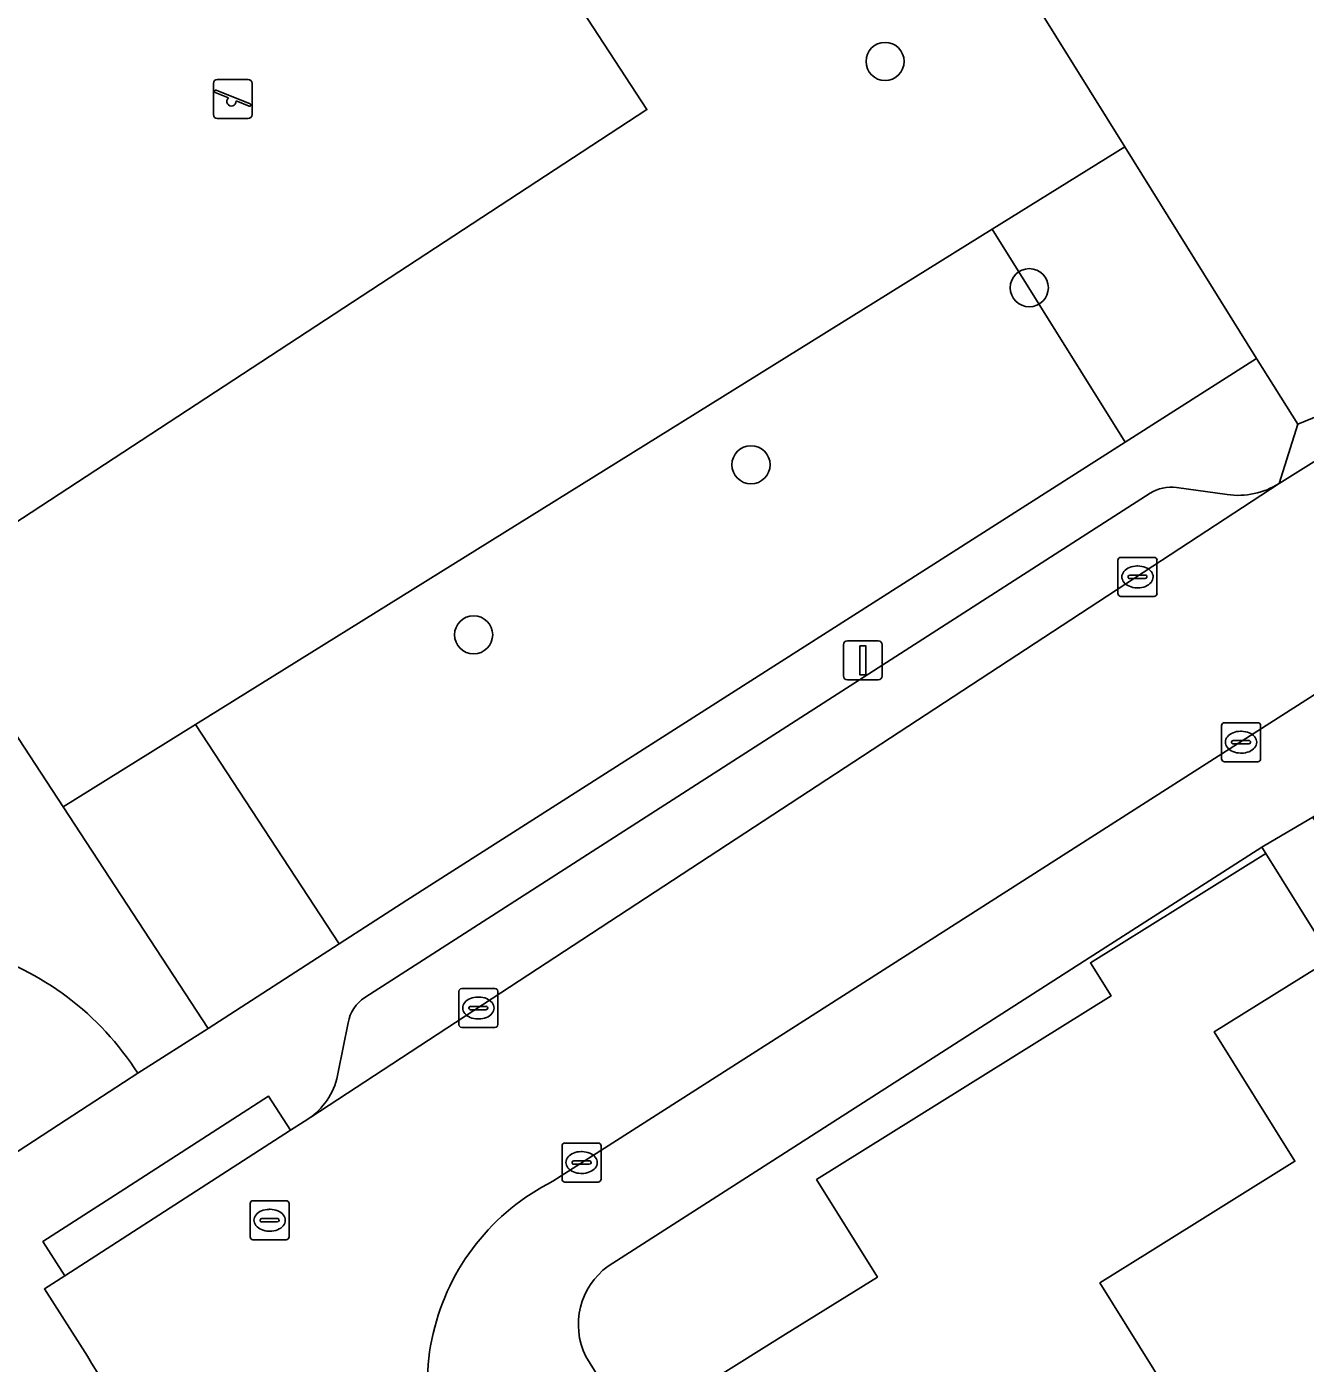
# Model space of a CAD drawing. Extents: x 157767 to 159172, y 387839 to 389425.
# Drawn here: x 158671.8 to 158704.6, y 388404.08 to 388438.35 of the extents above; entities that cross this region are included whole.
import ezdxf

# ---------------------------------------------------------------- set-up
doc = ezdxf.new("R2010")
doc.units = 0
for name, color, linetype in [('IMGEO_Boom', 7, 'Continuous'), ('IMGEO_Erf', 7, 'Continuous'), ('IMGEO_Groenvoorziening', 7, 'Continuous'), ('IMGEO_Kolk', 7, 'Continuous'), ('IMGEO_Lichtmast', 7, 'Continuous'), ('IMGEO_Pand', 7, 'Continuous'), ('IMGEO_Parkeervlak_open', 7, 'Continuous'), ('IMGEO_Rijbaan_lokaal_open', 7, 'Continuous'), ('IMGEO_Rioolput', 7, 'Continuous'), ('IMGEO_Speelvoorziening', 7, 'Continuous'), ('IMGEO_Voetpad_open', 7, 'Continuous')]:
    doc.layers.add(name, color=color, linetype=linetype)

msp = doc.modelspace()

# ---------------------------------------------------------------- linework, layer by layer
at = {"layer": 'IMGEO_Boom'}
for centre in [(158693.819, 388437.46), (158697.518, 388431.659), (158690.38, 388427.119), (158683.266, 388422.76)]:
    msp.add_circle(centre, 0.489, dxfattribs=at)
at = {"layer": 'IMGEO_Erf'}
for points in [[(158693.621, 388406.294), (158692.063, 388408.792), (158699.615, 388413.501), (158699.086, 388414.35), (158703.583, 388417.154), (158703.484, 388417.313), (158686.715, 388406.572)], [(158715.504, 388398.08), (158711.188, 388404.83), (158709.812, 388403.967), (158706.442, 388409.338), (158707.818, 388410.202), (158705.266, 388414.455), (158702.262, 388412.582), (158704.331, 388409.264), (158700.618, 388406.949), (158699.328, 388406.144), (158703.806, 388398.963)], [(158689.391, 388403.657), (158691.268, 388404.827), (158693.621, 388406.294)], [(158686.142, 388404.26), (158692.24, 388394.415)]]:
    msp.add_lwpolyline(points, dxfattribs=at)
msp.add_arc((158687.803, 388405.075), 1.851, 126.0242, 206.1366, dxfattribs=at)
at = {"layer": 'IMGEO_Groenvoorziening'}
for points in [[(158668.062, 388486.42), (158666.961, 388485.733), (158666.864, 388485.888), (158650.996, 388473.359), (158642.419, 388467.188), (158635.107, 388461.928), (158663.614, 388416.031), (158671.172, 388420.747), (158672.737, 388418.353), (158676.136, 388420.464), (158696.569, 388433.156), (158699.967, 388435.267)], [(158664.766, 388471.346), (158648.022, 388460.407), (158670.967, 388425.285), (158687.711, 388436.224)], [(158664.766, 388471.346), (158687.711, 388436.224), (158670.967, 388425.285), (158648.022, 388460.407)], [(158703.347, 388429.848), (158699.967, 388435.267), (158696.569, 388433.156), (158699.974, 388427.698)], [(158681.549, 388415.954), (158699.974, 388427.698), (158696.569, 388433.156), (158676.136, 388420.464), (158679.815, 388414.835)], [(158679.815, 388414.835), (158676.136, 388420.464), (158672.737, 388418.353), (158676.454, 388412.666)]]:
    msp.add_lwpolyline(points, close=True, dxfattribs=at)
at = {"layer": 'IMGEO_Kolk'}
for p, q in [((158699.792, 388423.819), (158699.792, 388424.671)), ((158699.867, 388424.745), (158700.719, 388424.745)), ((158700.28, 388424.525), (158700.305, 388424.525)), ((158700.793, 388424.671), (158700.793, 388423.819)), ((158700.051, 388424.239), (158700.051, 388424.251)), ((158700.489, 388424.202), (158700.091, 388424.202)), ((158700.094, 388424.288), (158700.492, 388424.288)), ((158700.535, 388424.251), (158700.535, 388424.239)), ((158700.303, 388423.965), (158700.278, 388423.965)), ((158700.719, 388423.745), (158699.867, 388423.745)), ((158702.449, 388419.581), (158702.449, 388420.433)), ((158702.524, 388420.507), (158703.376, 388420.507)), ((158703.45, 388420.433), (158703.45, 388419.581)), ((158702.708, 388420.001), (158702.708, 388420.013)), ((158702.751, 388420.05), (158703.149, 388420.05)), ((158702.937, 388420.287), (158702.962, 388420.287)), ((158703.192, 388420.013), (158703.192, 388420.001)), ((158703.146, 388419.964), (158702.748, 388419.964)), ((158702.96, 388419.727), (158702.935, 388419.727)), ((158703.376, 388419.507), (158702.524, 388419.507)), ((158682.887, 388412.766), (158682.887, 388413.618)), ((158682.962, 388413.692), (158683.814, 388413.692)), ((158683.888, 388413.618), (158683.888, 388412.766)), ((158683.146, 388413.186), (158683.146, 388413.198)), ((158683.584, 388413.149), (158683.186, 388413.149)), ((158683.189, 388413.235), (158683.587, 388413.235)), ((158683.375, 388413.472), (158683.4, 388413.472)), ((158683.63, 388413.198), (158683.63, 388413.186)), ((158683.398, 388412.912), (158683.373, 388412.912)), ((158683.814, 388412.692), (158682.962, 388412.692)), ((158685.609, 388409.731), (158686.461, 388409.731)), ((158685.534, 388408.805), (158685.534, 388409.657)), ((158686.022, 388409.511), (158686.047, 388409.511)), ((158686.535, 388409.657), (158686.535, 388408.805)), ((158685.793, 388409.225), (158685.793, 388409.237)), ((158686.231, 388409.188), (158685.833, 388409.188)), ((158685.836, 388409.274), (158686.234, 388409.274)), ((158686.277, 388409.237), (158686.277, 388409.225)), ((158686.461, 388408.731), (158685.609, 388408.731)), ((158686.045, 388408.951), (158686.02, 388408.951))]:
    msp.add_line(p, q, dxfattribs=at)
for points in [[(158699.792, 388423.819), (158699.792, 388424.671)], [(158699.867, 388424.745), (158700.719, 388424.745)], [(158700.793, 388424.671), (158700.793, 388423.819)], [(158700.719, 388423.745), (158699.867, 388423.745)], [(158702.449, 388419.581), (158702.449, 388420.433)], [(158702.524, 388420.507), (158703.376, 388420.507)], [(158703.45, 388420.433), (158703.45, 388419.581)], [(158703.376, 388419.507), (158702.524, 388419.507)], [(158682.887, 388412.766), (158682.887, 388413.618)], [(158682.962, 388413.692), (158683.814, 388413.692)], [(158683.888, 388413.618), (158683.888, 388412.766)], [(158683.814, 388412.692), (158682.962, 388412.692)], [(158685.609, 388409.731), (158686.461, 388409.731)], [(158685.534, 388408.805), (158685.534, 388409.657)], [(158686.535, 388409.657), (158686.535, 388408.805)], [(158686.461, 388408.731), (158685.609, 388408.731)]]:
    msp.add_lwpolyline(points, dxfattribs=at)
for centre, radius, start, end in [((158699.869, 388424.669), 0.0765, 91.552, 178.448), ((158699.869, 388424.669), 0.0765, 91.552, 178.448), ((158700.717, 388424.669), 0.0765, 1.552, 88.448), ((158700.717, 388424.669), 0.0765, 1.552, 88.448), ((158700.091, 388424.248), 0.0403, 85.8775, 175.7526), ((158700.088, 388424.238), 0.0366, 178.938, 274.7102), ((158700.492, 388424.245), 0.043, 264.8664, 352.4533), ((158700.496, 388424.25), 0.0386, 1.7309, 96.639), ((158699.869, 388423.821), 0.0765, 181.552, 268.448), ((158699.869, 388423.821), 0.0765, 181.552, 268.448), ((158700.717, 388423.821), 0.0765, 271.552, 358.448), ((158700.717, 388423.821), 0.0765, 271.552, 358.448), ((158702.526, 388420.431), 0.0765, 91.552, 178.448), ((158702.526, 388420.431), 0.0765, 91.552, 178.448), ((158703.374, 388420.431), 0.0765, 1.552, 88.448), ((158703.374, 388420.431), 0.0765, 1.552, 88.448), ((158702.748, 388420.01), 0.0403, 85.8775, 175.7526), ((158702.745, 388420), 0.0366, 178.938, 274.7102), ((158703.149, 388420.007), 0.043, 264.8664, 352.4533), ((158703.153, 388420.012), 0.0386, 1.7309, 96.639), ((158702.526, 388419.583), 0.0765, 181.552, 268.448), ((158702.526, 388419.583), 0.0765, 181.552, 268.448), ((158703.374, 388419.583), 0.0765, 271.552, 358.448), ((158703.374, 388419.583), 0.0765, 271.552, 358.448), ((158682.964, 388413.616), 0.0765, 91.552, 178.448), ((158682.964, 388413.616), 0.0765, 91.552, 178.448), ((158683.812, 388413.616), 0.0765, 1.552, 88.448), ((158683.812, 388413.616), 0.0765, 1.552, 88.448), ((158683.186, 388413.195), 0.0403, 85.8775, 175.7526), ((158683.183, 388413.185), 0.0366, 178.938, 274.7102), ((158683.587, 388413.192), 0.043, 264.8664, 352.4533), ((158683.591, 388413.197), 0.0386, 1.7309, 96.639), ((158682.964, 388412.768), 0.0765, 181.552, 268.448), ((158682.964, 388412.768), 0.0765, 181.552, 268.448), ((158683.812, 388412.768), 0.0765, 271.552, 358.448), ((158683.812, 388412.768), 0.0765, 271.552, 358.448), ((158685.611, 388409.655), 0.0765, 91.552, 178.448), ((158685.611, 388409.655), 0.0765, 91.552, 178.448), ((158686.459, 388409.655), 0.0765, 1.552, 88.448), ((158686.459, 388409.655), 0.0765, 1.552, 88.448), ((158685.833, 388409.234), 0.0403, 85.8775, 175.7526), ((158685.83, 388409.224), 0.0366, 178.938, 274.7102), ((158686.234, 388409.231), 0.043, 264.8664, 352.4533), ((158686.238, 388409.236), 0.0386, 1.7309, 96.639), ((158685.611, 388408.807), 0.0765, 181.552, 268.448), ((158685.611, 388408.807), 0.0765, 181.552, 268.448), ((158686.459, 388408.807), 0.0765, 271.552, 358.448), ((158686.459, 388408.807), 0.0765, 271.552, 358.448)]:
    msp.add_arc(centre, radius, start, end, dxfattribs=at)
for centre, major_axis, ratio, start_param, end_param in [((158700.279, 388424.245), (-0.387, 0.002), 0.722429, 4.712389, 7.853982), ((158700.304, 388424.245), (-0.39, 0.002), 0.717154, 1.570796, 4.712389), ((158702.936, 388420.007), (-0.387, 0.002), 0.722429, 4.712389, 7.853982), ((158702.961, 388420.007), (-0.39, 0.002), 0.717154, 1.570796, 4.712389), ((158683.374, 388413.192), (-0.387, 0.002), 0.722429, 4.712389, 7.853982), ((158683.399, 388413.192), (-0.39, 0.002), 0.717154, 1.570796, 4.712389), ((158686.021, 388409.231), (-0.387, 0.002), 0.722429, 4.712389, 7.853982), ((158686.046, 388409.231), (-0.39, 0.002), 0.717154, 1.570796, 4.712389)]:
    msp.add_ellipse(centre, major_axis=major_axis, ratio=ratio, start_param=start_param, end_param=end_param, dxfattribs=at)
at = {"layer": 'IMGEO_Lichtmast'}
for p, q in [((158692.753, 388421.706), (158692.753, 388422.506)), ((158692.753, 388422.506), (158692.753, 388421.706)), ((158692.853, 388422.606), (158693.643, 388422.606)), ((158693.643, 388422.606), (158692.853, 388422.606)), ((158693.743, 388422.506), (158693.743, 388421.706)), ((158693.743, 388421.706), (158693.743, 388422.506)), ((158693.643, 388421.606), (158692.853, 388421.606)), ((158692.853, 388421.606), (158693.643, 388421.606))]:
    msp.add_line(p, q, dxfattribs=at)
msp.add_lwpolyline([(158693.173, 388422.481), (158693.323, 388422.481), (158693.323, 388421.731), (158693.173, 388421.731), (158693.173, 388422.481)], dxfattribs=at)
for centre, start, end in [((158692.853, 388422.506), 90, 180), ((158692.853, 388422.506), 90, 180), ((158693.643, 388422.506), 0, 90), ((158693.643, 388422.506), 360, 90), ((158692.853, 388421.706), 180, 270), ((158692.853, 388421.706), 180, 270), ((158693.643, 388421.706), 270, 0), ((158693.643, 388421.706), 270, 0)]:
    msp.add_arc(centre, 0.1, start, end, dxfattribs=at)
at = {"layer": 'IMGEO_Pand'}
msp.add_lwpolyline([(158697.135, 388391.263), (158706.739, 388397.252), (158705.15, 388399.801), (158703.806, 388398.963), (158699.328, 388406.144), (158700.618, 388406.949), (158704.331, 388409.264), (158702.262, 388412.582), (158705.266, 388414.455), (158703.583, 388417.154), (158699.086, 388414.35), (158699.615, 388413.501), (158692.063, 388408.792), (158693.621, 388406.294), (158691.268, 388404.827), (158689.391, 388403.657), (158690.559, 388401.79), (158692.725, 388398.325), (158693.3, 388398.685), (158694.387, 388396.947), (158693.807, 388396.584), (158694.411, 388395.618), (158696.1, 388392.918)], close=True, dxfattribs=at)
at = {"layer": 'IMGEO_Parkeervlak_open'}
for points in [[(158679.088, 388410.392), (158703.929, 388426.641)], [(158702.589, 388426.356), (158701.296, 388426.537)], [(158700.616, 388426.389), (158680.475, 388413.459)], [(158680.052, 388412.814), (158679.791, 388411.545)], [(158690.55, 388376.842), (158673.466, 388404.084)]]:
    msp.add_lwpolyline(points, dxfattribs=at)
for centre, radius, start, end in [((158701.156, 388425.545), 1.002, 81.9549, 122.6027), ((158702.869, 388428.334), 1.998, 261.9541, 302.0601), ((158680.965, 388412.677), 0.923, 122.0391, 171.4461), ((158678.018, 388411.835), 1.797, 306.5524, 350.7051)]:
    msp.add_arc(centre, radius, start, end, dxfattribs=at)
at = {"layer": 'IMGEO_Rijbaan_lokaal_open'}
for points in [[(158668.062, 388486.42), (158699.967, 388435.267), (158703.347, 388429.848), (158704.402, 388428.159), (158714.488, 388432.277), (158713.867, 388433.754), (158708.964, 388431.687), (158707.969, 388434.048), (158705.202, 388440.555)], [(158705.637, 388427.711), (158703.929, 388426.641), (158679.088, 388410.392), (158678.919, 388410.281), (158678.571, 388410.057), (158672.781, 388406.328), (158672.258, 388405.991), (158673.359, 388404.269), (158673.466, 388404.084), (158690.55, 388376.842), (158690.627, 388376.721), (158691.424, 388375.493)], [(158685.301, 388408.753), (158706.55, 388422.32)], [(158670.317, 388408.704), (158672.815, 388410.328), (158674.651, 388411.521)]]:
    msp.add_lwpolyline(points, dxfattribs=at)
for centre, radius, start, end in [((158668.365, 388407.513), 7.455, 32.5228, 73.584), ((158687.927, 388403.524), 5.851, 116.6643, 217.1173)]:
    msp.add_arc(centre, radius, start, end, dxfattribs=at)
at = {"layer": 'IMGEO_Rioolput'}
for p, q in [((158677.532, 388407.325), (158677.532, 388408.177)), ((158677.607, 388408.251), (158678.459, 388408.251)), ((158678.02, 388408.031), (158678.045, 388408.031)), ((158678.533, 388408.177), (158678.533, 388407.325)), ((158677.791, 388407.745), (158677.791, 388407.757)), ((158678.229, 388407.708), (158677.831, 388407.708)), ((158677.834, 388407.794), (158678.232, 388407.794)), ((158678.275, 388407.757), (158678.275, 388407.745)), ((158678.043, 388407.471), (158678.018, 388407.471)), ((158678.459, 388407.251), (158677.607, 388407.251))]:
    msp.add_line(p, q, dxfattribs=at)
for points in [[(158677.532, 388407.325), (158677.532, 388408.177)], [(158677.607, 388408.251), (158678.459, 388408.251)], [(158678.533, 388408.177), (158678.533, 388407.325)], [(158678.459, 388407.251), (158677.607, 388407.251)]]:
    msp.add_lwpolyline(points, dxfattribs=at)
for centre, radius, start, end in [((158677.609, 388408.175), 0.0765, 91.552, 178.448), ((158677.609, 388408.175), 0.0765, 91.552, 178.448), ((158678.457, 388408.175), 0.0765, 1.552, 88.448), ((158678.457, 388408.175), 0.0765, 1.552, 88.448), ((158677.831, 388407.754), 0.0403, 85.8775, 175.7526), ((158677.828, 388407.744), 0.0366, 178.938, 274.7102), ((158678.232, 388407.751), 0.043, 264.8664, 352.4533), ((158678.236, 388407.756), 0.0386, 1.7309, 96.639), ((158677.609, 388407.327), 0.0765, 181.552, 268.448), ((158677.609, 388407.327), 0.0765, 181.552, 268.448), ((158678.457, 388407.327), 0.0765, 271.552, 358.448), ((158678.457, 388407.327), 0.0765, 271.552, 358.448)]:
    msp.add_arc(centre, radius, start, end, dxfattribs=at)
for centre, major_axis, ratio, start_param, end_param in [((158678.019, 388407.751), (-0.387, 0.002), 0.722429, 4.712389, 7.853982), ((158678.044, 388407.751), (-0.39, 0.002), 0.717154, 1.570796, 4.712389)]:
    msp.add_ellipse(centre, major_axis=major_axis, ratio=ratio, start_param=start_param, end_param=end_param, dxfattribs=at)
at = {"layer": 'IMGEO_Speelvoorziening'}
for p, q in [((158676.592, 388436.098), (158676.592, 388436.898)), ((158676.592, 388436.898), (158676.592, 388436.098)), ((158676.692, 388436.998), (158677.482, 388436.998)), ((158677.482, 388436.998), (158676.692, 388436.998)), ((158677.582, 388436.898), (158677.582, 388436.098)), ((158677.582, 388436.098), (158677.582, 388436.898)), ((158676.975, 388436.526), (158676.636, 388436.663)), ((158676.661, 388436.723), (158677.537, 388436.37)), ((158677.513, 388436.31), (158677.173, 388436.447)), ((158677.482, 388435.998), (158676.692, 388435.998)), ((158676.692, 388435.998), (158677.482, 388435.998))]:
    msp.add_line(p, q, dxfattribs=at)
for centre, radius, start, end in [((158676.692, 388436.898), 0.1, 90, 180), ((158676.692, 388436.898), 0.1, 90, 180), ((158677.482, 388436.898), 0.1, 0, 90), ((158677.482, 388436.898), 0.1, 360, 90), ((158676.649, 388436.693), 0.0327, 68.078, 248.078), ((158677.054, 388436.436), 0.12, 130.9928, 5.1632), ((158676.692, 388436.098), 0.1, 180, 270), ((158676.692, 388436.098), 0.1, 180, 270), ((158677.482, 388436.098), 0.1, 270, 0), ((158677.482, 388436.098), 0.1, 270, 0), ((158677.525, 388436.34), 0.0327, 248.078, 68.078)]:
    msp.add_arc(centre, radius, start, end, dxfattribs=at)
at = {"layer": 'IMGEO_Voetpad_open'}
for points in [[(158782.125, 388467.147), (158806.017, 388477.164), (158806.667, 388475.624), (158807.8, 388476.102), (158806.977, 388478.002), (158794.22, 388472.654), (158781.347, 388467.257), (158771.542, 388463.125), (158756.916, 388457.063), (158744.219, 388451.8), (158743.232, 388451.608), (158741.641, 388450.938), (158741.735, 388450.714), (158737.802, 388449.01), (158736.406, 388448.418), (158737.528, 388445.773), (158735.658, 388441.25), (158728.407, 388438.177), (158714.488, 388432.277), (158704.402, 388428.159), (158703.929, 388426.641), (158705.637, 388427.711)], [(158686.715, 388406.572), (158703.484, 388417.313), (158703.569, 388417.368), (158704.791, 388418.086), (158711.24, 388421.872), (158712.871, 388422.829), (158728.39, 388429.512), (158735.611, 388432.621), (158739.603, 388434.265), (158743.655, 388435.918), (158746.324, 388437.057), (158745.672, 388438.649), (158747.081, 388442.3), (158815.471, 388470.983)], [(158703.929, 388426.641), (158704.402, 388428.159), (158703.347, 388429.848), (158699.974, 388427.698), (158681.549, 388415.954), (158679.815, 388414.835), (158676.454, 388412.666), (158674.651, 388411.521), (158672.815, 388410.328), (158670.317, 388408.704), (158666.035, 388405.812)], [(158701.296, 388426.537), (158702.589, 388426.356)], [(158680.475, 388413.459), (158700.616, 388426.389)], [(158706.55, 388422.32), (158685.301, 388408.753)], [(158674.651, 388411.521), (158676.454, 388412.666), (158672.737, 388418.353), (158671.172, 388420.747), (158663.614, 388416.031), (158660.63, 388414.169), (158649.247, 388407.066), (158649.315, 388406.956), (158645.554, 388404.61), (158645.486, 388404.719), (158643.196, 388403.29), (158641.388, 388402.154), (158637.417, 388399.672), (158635.62, 388398.531), (158616.031, 388386.273), (158614.559, 388385.365), (158598.342, 388375.315), (158597.971, 388375.083), (158589.754, 388369.935), (158589.482, 388369.765), (158581.157, 388364.454)], [(158679.791, 388411.545), (158680.052, 388412.814)], [(158673.466, 388404.084), (158673.359, 388404.269), (158672.258, 388405.991), (158672.781, 388406.328), (158672.218, 388407.202), (158674.201, 388408.48), (158678.008, 388410.931), (158678.571, 388410.057), (158678.919, 388410.281), (158679.088, 388410.392)], [(158686.473, 388398.294), (158689.771, 388393.013), (158704.157, 388369.981), (158704.815, 388368.928), (158707.15, 388370.342), (158692.24, 388394.415), (158686.142, 388404.26)]]:
    msp.add_lwpolyline(points, dxfattribs=at)
for points in [[(158710.914, 388408.351), (158708.89, 388411.517), (158705.399, 388417.112), (158704.791, 388418.086), (158703.569, 388417.368), (158703.484, 388417.313), (158703.583, 388417.154), (158705.266, 388414.455), (158707.818, 388410.202), (158711.188, 388404.83), (158715.504, 388398.08), (158716.142, 388397.057), (158717.414, 388397.932), (158713.939, 388403.502)], [(158678.571, 388410.057), (158678.008, 388410.931), (158674.201, 388408.48), (158672.218, 388407.202), (158672.781, 388406.328)]]:
    msp.add_lwpolyline(points, close=True, dxfattribs=at)
for centre, radius, start, end in [((158701.156, 388425.545), 1.002, 81.9549, 122.6027), ((158702.869, 388428.334), 1.998, 261.9541, 302.0601), ((158668.365, 388407.513), 7.455, 32.5228, 73.584), ((158680.965, 388412.677), 0.923, 122.0391, 171.4461), ((158678.018, 388411.835), 1.797, 306.5524, 350.7051), ((158687.927, 388403.524), 5.851, 116.6643, 217.1173), ((158687.803, 388405.075), 1.851, 126.0242, 206.1366)]:
    msp.add_arc(centre, radius, start, end, dxfattribs=at)

doc.saveas('drawing.dxf')
